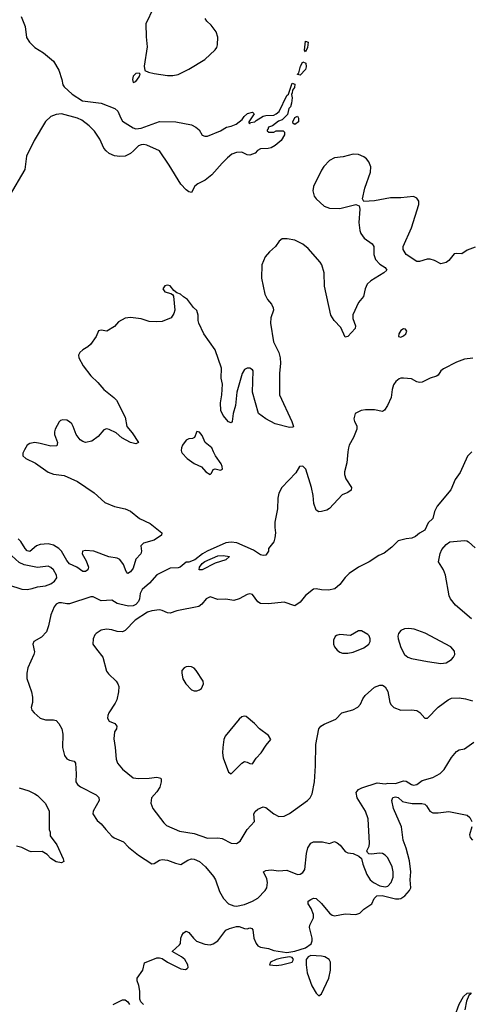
# Model space of a CAD drawing. Header units: inches. Extents: x 1384664 to 1536621, y 460766 to 646467.
# Tile 365 of 488: x 1434755 to 1438160, y 585832 to 593260. Entities that reach past the tile are written whole.
import ezdxf

# ---------------------------------------------------------------- set-up
doc = ezdxf.new("R2010")
doc.units = ezdxf.units.IN
doc.header["$MEASUREMENT"] = 0
doc.layers.add('B4538', color=7, linetype='Continuous')
doc.layers.add('B4539', color=7, linetype='Continuous')

msp = doc.modelspace()

# ---------------------------------------------------------------- linework, layer by layer
at = {"layer": 'B4538', "color": 5}
for points, elevation in [([(1434783, 590000), (1434778, 589990), (1434779.1, 589970), (1434801, 589950), (1434873.5, 589913.5), (1434970, 589846.7), (1435010, 589832), (1435090, 589820.3), (1435190, 589777), (1435315.5, 589690), (1435396.7, 589616.7), (1435468.5, 589588.5), (1435550, 589569), (1435590, 589551.4), (1435657.6, 589497.6), (1435739.7, 589459.7), (1435827.6, 589390), (1435824.9, 589370), (1435770, 589334.1), (1435687.7, 589310), (1435668.9, 589291.1), (1435672.2, 589250), (1435667.7, 589230), (1435630.1, 589189.9), (1435610, 589123.1), (1435590, 589095.8), (1435570, 589082.4), (1435557, 589097), (1435538, 589150), (1435510, 589188), (1435490, 589197.4), (1435428.1, 589208.1), (1435314, 589250), (1435250, 589256.2), (1435227.7, 589250), (1435226.4, 589230), (1435257, 589177), (1435272.9, 589130), (1435268, 589110), (1435250, 589098), (1435230, 589097.4), (1435185.7, 589130), (1435130, 589156.2), (1435110, 589180.3), (1435069.9, 589250), (1435050, 589270.5), (1435010, 589295.4), (1434970, 589305.4), (1434910, 589300.9), (1434881.6, 589290), (1434830, 589247.9), (1434810, 589253), (1434795.4, 589270), (1434764.3, 589324.3), (1434743.2, 589343.2)], 720), ([(1437230.4, 590000), (1437222.8, 589917.2), (1437203.1, 589850), (1437203.6, 589830), (1437215.1, 589795.1), (1437258, 589730), (1437254, 589710), (1437230, 589692), (1437185.5, 589674.5), (1437090, 589571.8), (1437070, 589560.5), (1437030, 589549.6), (1437010, 589547.6), (1436990, 589559.3), (1436973.3, 589610), (1436968.2, 589670), (1436954.3, 589730), (1436911.6, 589870), (1436890, 589891.8), (1436866, 589890), (1436837.5, 589842.5), (1436730.8, 589730), (1436710, 589688.7), (1436701.3, 589650), (1436699.5, 589570), (1436678.7, 589470), (1436677.6, 589430), (1436682.6, 589390), (1436679.5, 589350), (1436670, 589321.2), (1436631, 589270), (1436630.8, 589250), (1436610, 589221.2), (1436590, 589217), (1436570, 589222.4), (1436517.3, 589257.3), (1436392.9, 589312.9), (1436350, 589317.7), (1436310, 589313), (1436169.5, 589250.5), (1436132.4, 589230), (1436075, 589185), (1436030, 589168.5), (1436010, 589167.3), (1435966, 589130), (1435950, 589125.4), (1435890, 589123.1), (1435788.1, 589071.9), (1435733.4, 589010), (1435679.5, 588960.5), (1435664.4, 588930), (1435658.9, 588890), (1435650.7, 588870), (1435631.3, 588848.7), (1435610, 588837.7), (1435576.4, 588836.4), (1435510, 588850.7), (1435490, 588856.8), (1435450, 588879.8), (1435370, 588875.1), (1435310, 588905.1), (1435290, 588906.9), (1435130, 588853.1), (1435110, 588852.8), (1435070, 588861.8), (1435050, 588860.9), (1435029.3, 588850.7), (1435014.6, 588830), (1434988.9, 588770), (1434972.9, 588687.1), (1434957.4, 588642.6), (1434919.5, 588600.5), (1434861, 588570), (1434854.8, 588550), (1434865.5, 588490), (1434862.4, 588470), (1434816.9, 588370), (1434808, 588330), (1434809.3, 588289.3), (1434844.2, 588190), (1434852.2, 588150), (1434850.5, 588110), (1434840.7, 588070), (1434847.3, 588050), (1434864, 588030), (1434910, 587990.6), (1434950, 587977), (1435010, 587978.4), (1435030, 587972.4), (1435050.4, 587950), (1435072, 587910), (1435079.5, 587870), (1435077, 587770), (1435092, 587710), (1435110, 587684.4), (1435130, 587673.7), (1435164.9, 587664.9), (1435174.9, 587650), (1435180.9, 587570), (1435178.9, 587510), (1435190.4, 587490), (1435212.8, 587472.8), (1435331.3, 587411.3), (1435352.7, 587392.7), (1435353.4, 587370), (1435308.4, 587290), (1435306, 587270), (1435339, 587219), (1435370, 587193.4), (1435403.1, 587150), (1435450, 587100.3), (1435467.5, 587087.5), (1435536.7, 587056.7), (1435576.2, 587016.2), (1435650, 586956.4), (1435750, 586892.7), (1435770, 586894.9), (1435810, 586919.5), (1435830, 586923.1), (1435870, 586918.7), (1435930, 586896.4), (1435970, 586887.7), (1436021.6, 586918.4), (1436050, 586928.9), (1436070, 586927.7), (1436110, 586910.2), (1436155.6, 586870), (1436216.2, 586796.2), (1436230.2, 586770), (1436262, 586682), (1436292.2, 586630), (1436330.5, 586590), (1436370, 586574.3), (1436390, 586571.8), (1436450, 586583.6), (1436510, 586609), (1436550, 586633.1), (1436606, 586690), (1436618.3, 586710), (1436624.4, 586750), (1436617.6, 586777.6), (1436592.3, 586830), (1436610, 586842.4), (1436650, 586846.5), (1436710, 586838), (1436770, 586842.6), (1436850, 586812.2), (1436870, 586812.7), (1436890, 586825.5), (1436904.2, 586850), (1436916.4, 586970), (1436927.1, 587012.9), (1436950, 587048), (1436970, 587058), (1437037, 587057), (1437090, 587044), (1437130, 587059.1), (1437150, 587050.6), (1437171.7, 587031.7), (1437210, 586985.5), (1437230, 586975.5), (1437270, 586970.4), (1437311.3, 586950), (1437333, 586933), (1437342.6, 586890), (1437371.5, 586810), (1437398.4, 586770), (1437423.5, 586750), (1437470, 586726.3), (1437510, 586717.2), (1437530, 586722.3), (1437555, 586750), (1437571.1, 586790), (1437571.1, 586830), (1437562.6, 586870), (1437530, 586936), (1437510, 586957.7), (1437490, 586969.7), (1437470, 586972.8), (1437405.6, 586965.6), (1437387.3, 586967.3), (1437377.2, 586977.2), (1437373.2, 586990), (1437390, 587024.7), (1437392.7, 587047.3), (1437383.1, 587230), (1437363.5, 587290), (1437300.3, 587390), (1437291.1, 587428.9), (1437299, 587441), (1437308.6, 587451.4), (1437335.8, 587464.2), (1437450, 587502.1), (1437510, 587494.3), (1437530, 587499.8), (1437590, 587498.5), (1437650, 587517.6), (1437670, 587516.1), (1437710, 587489.4), (1437724.8, 587484.8), (1437749.6, 587490), (1437790, 587520.9), (1437870, 587543.9), (1437926, 587574), (1437956.8, 587603.2), (1438010, 587693), (1438050, 587739.1), (1438070, 587750.4), (1438110, 587759.3), (1438179.5, 587810)], 740), ([(1438163.4, 590000), (1438132.8, 589967.2), (1438075.9, 589844.1), (1438038.8, 589790), (1438005.8, 589714.2), (1437902.8, 589590), (1437882.8, 589550), (1437870, 589498), (1437834.8, 589465.2), (1437810, 589409), (1437770, 589385.2), (1437739.5, 589360.5), (1437712.3, 589347.7), (1437670, 589343.7), (1437610, 589329.3), (1437559.9, 589280.1), (1437503.4, 589236.6), (1437463, 589217), (1437390.5, 589169.5), (1437310, 589129.3), (1437238.8, 589081.2), (1437208.4, 589051.6), (1437170, 588999), (1437132.4, 588967.6), (1437084.1, 588955.9), (1437030, 588958.4), (1436990, 588966.6), (1436970, 588962.7), (1436910, 588916), (1436870, 588867), (1436830, 588838), (1436750, 588866.6), (1436630, 588853.6), (1436570, 588856.9), (1436550, 588869.5), (1436510, 588922.4), (1436490, 588929.6), (1436470, 588923), (1436410.2, 588889.8), (1436370, 588879.2), (1436310, 588888.7), (1436250, 588887.1), (1436190, 588905.6), (1436160.5, 588890), (1436129.1, 588850.9), (1436106.4, 588833.6), (1435939.6, 588800.4), (1435890, 588784), (1435870, 588785.7), (1435830, 588804), (1435810, 588807.1), (1435750, 588799.4), (1435718.4, 588790), (1435626.3, 588730), (1435550, 588652.8), (1435530, 588642.6), (1435490, 588643.5), (1435450, 588656), (1435410, 588662.3), (1435370, 588654), (1435330.5, 588630), (1435321.8, 588618.2), (1435308.4, 588588.4), (1435306.4, 588550), (1435332.7, 588510), (1435382, 588450), (1435410, 588344.4), (1435424.2, 588324.2), (1435482, 588270), (1435495.8, 588250), (1435502.4, 588230), (1435500.2, 588190), (1435486.5, 588130), (1435475.4, 588104.6), (1435428, 588030), (1435419.1, 588010), (1435417.3, 587990), (1435428.3, 587968.3), (1435471, 587950), (1435486.8, 587930), (1435484, 587910), (1435470, 587888), (1435464.7, 587835.3), (1435475.3, 587770), (1435481.7, 587681.7), (1435493, 587650), (1435530, 587604.9), (1435610, 587541.3), (1435650, 587535.3), (1435730, 587537.6), (1435790, 587545.5), (1435818, 587538), (1435822.8, 587530), (1435821.6, 587510), (1435810.3, 587470), (1435790, 587434.5), (1435748, 587390), (1435743, 587350), (1435759.1, 587310), (1435841.1, 587201.1), (1435861.8, 587181.8), (1435958.9, 587138.9), (1436070, 587120.8), (1436170, 587086), (1436250, 587088.5), (1436282.3, 587082.3), (1436350, 587047.6), (1436390, 587044.9), (1436416.8, 587063.2), (1436471.1, 587150), (1436525.1, 587210), (1436520.9, 587270), (1436530, 587286), (1436550, 587302.8), (1436590, 587322.8), (1436610, 587317.3), (1436670.7, 587270), (1436709, 587249), (1436750, 587250.4), (1436790, 587270.4), (1436926, 587370), (1436945.1, 587390), (1436959.1, 587420.9), (1436977.7, 587510), (1436985.6, 587630), (1436987.7, 587792.3), (1437011.3, 587910), (1437026, 587930), (1437050, 587944.9), (1437137.9, 587982.1), (1437185.2, 588030), (1437266.1, 588053.9), (1437305.8, 588074.2), (1437324.9, 588095.1), (1437343.1, 588136.9), (1437359.2, 588160.8), (1437430, 588224.9), (1437470, 588240.7), (1437490, 588240.7), (1437510, 588228), (1437531.2, 588191.2), (1437544.9, 588110), (1437556.4, 588090), (1437577.3, 588070), (1437630, 588052), (1437710, 588054.4), (1437750, 588048), (1437772.1, 588032.1), (1437810, 587990.8), (1437830, 587990.8), (1437910, 588073), (1437987, 588130), (1438010, 588141.7), (1438070, 588143.6), (1438116.7, 588136.7), (1438170, 588121.3)], 760), ([(1435975.8, 590000), (1435979.5, 589990), (1436018.4, 589950), (1436070, 589912), (1436126.9, 589886.9), (1436158, 589850), (1436190, 589828.4), (1436200.2, 589839.8), (1436212.5, 589867.5), (1436230, 589870.6), (1436270, 589860.5), (1436285.2, 589870), (1436282, 589890), (1436274, 589910), (1436231, 589971), (1436217.5, 590000)], 740), ([(1438160.8, 588740.8), (1438042.3, 588842.3), (1438003.5, 588890), (1437993.9, 588913.9), (1437965.3, 589070), (1437950.5, 589110.5), (1437913, 589170), (1437926.2, 589233.8), (1437937.7, 589262.3), (1437970, 589302), (1437999.1, 589320.9), (1438110, 589330.7), (1438127.7, 589327.7), (1438139.9, 589319.9), (1438190, 589274.8)], 760), ([(1434750, 587464.9), (1434822.5, 587442.5), (1434870, 587420.4), (1434890, 587408.2), (1434950, 587347.7), (1434977.1, 587290), (1434976, 587150), (1434984.7, 587130), (1434983.6, 587103.6), (1435033.8, 587033.8), (1435083, 586930), (1435086.8, 586910), (1435070, 586898), (1435030, 586905.6), (1434990, 586932), (1434961.1, 586961.1), (1434925.4, 586985.4), (1434842.3, 586982.3), (1434825.9, 586985.9), (1434770, 587015.1), (1434730, 587024.2)], 720), ([(1435689.3, 585829.3), (1435669.3, 585849.3), (1435661.2, 585870), (1435660.9, 585930), (1435653.8, 585973.8), (1435641.2, 586010), (1435640.9, 586030), (1435682.9, 586090), (1435695.3, 586144.7), (1435790, 586182), (1435810, 586183), (1435830, 586176.3), (1435868.7, 586148.7), (1435970, 586099.1), (1436005.2, 586094.8), (1436017.5, 586102.5), (1436024, 586110), (1436022.7, 586130), (1435999.5, 586170), (1435975.1, 586190), (1435905.2, 586230), (1435960.1, 586279.9), (1435966.6, 586290), (1435969.8, 586330.2), (1435977, 586350), (1435990, 586370.8), (1436010, 586382.8), (1436030, 586374), (1436066, 586330), (1436089.3, 586309.3), (1436150, 586285.7), (1436190, 586280.3), (1436213.2, 586286.8), (1436249.4, 586310), (1436309.6, 586390), (1436336.3, 586403.7), (1436390, 586419.7), (1436410, 586418.6), (1436450, 586403.1), (1436470, 586401.3), (1436490, 586407.7), (1436504.5, 586404.5), (1436513.3, 586393.3), (1436521.1, 586330), (1436537.6, 586290), (1436550, 586273), (1436570, 586263.1), (1436630, 586252.4), (1436670, 586236.5), (1436770, 586223), (1436830, 586232), (1436910, 586258.2), (1436951.6, 586288.4), (1436961, 586310), (1436960.2, 586330), (1436940.3, 586410), (1436942.3, 586430), (1436970, 586484.9), (1436970.6, 586510), (1436953.8, 586553.8), (1436931.2, 586590), (1436929.6, 586610), (1436950, 586622.6), (1436970, 586631.3), (1436990.2, 586630.2), (1437030, 586592.7), (1437090, 586518.9), (1437110, 586505.2), (1437130, 586500.2), (1437210, 586514.6), (1437290, 586510.4), (1437319.7, 586520.3), (1437349.7, 586550.3), (1437411.1, 586588.9), (1437427.3, 586630), (1437448.7, 586651.3), (1437487.9, 586652.1), (1437590, 586627.2), (1437613.5, 586626.5), (1437630, 586630.2), (1437658, 586650), (1437693.3, 586690), (1437703.5, 586710), (1437699.3, 586770), (1437705, 586830), (1437694.8, 586914.8), (1437668.7, 587008.7), (1437646.2, 587070), (1437634, 587170), (1437574, 587310), (1437561.6, 587370), (1437568.8, 587391.2), (1437590, 587397), (1437610, 587392.4), (1437642.6, 587362.6), (1437673.1, 587353.1), (1437714.3, 587345.7), (1437787.7, 587347.7), (1437810, 587342), (1437823.1, 587330), (1437848.2, 587288.2), (1437870, 587276.5), (1437910, 587276), (1437990, 587286.7), (1438130, 587258), (1438150, 587240.7), (1438164.4, 587210)], 720), ([(1438163.8, 587170), (1438147.3, 587110), (1438151.3, 587090), (1438170, 587071.3)], 720), ([(1438037.2, 585742.8), (1438068, 585832), (1438102.6, 585890), (1438130, 585914.6), (1438157.3, 585917.3), (1438157.3, 585910), (1438141.8, 585898.2), (1438123.4, 585856.6), (1438112.7, 585790)], 680), ([(1435459, 585830), (1435530, 585864.7), (1435550, 585864.7), (1435570.6, 585850.6), (1435582.8, 585830)], 720)]:
    msp.add_lwpolyline(points, dxfattribs=dict(at, elevation=elevation))
for points, elevation in [([(1434670, 589225.2), (1434637.7, 589222.3), (1434612.2, 589207.8), (1434590, 589169.4), (1434581.6, 589110), (1434594.4, 589070), (1434630, 589017.4), (1434670, 588995.5), (1434770, 588964.4), (1434810, 588960.2), (1434850, 588968.9), (1434890, 588981.7), (1434950, 588987.9), (1434990, 589005.2), (1435016.5, 589023.5), (1435034.5, 589050), (1435031.7, 589070), (1435009.8, 589110), (1434990, 589127.6), (1434970, 589136.8), (1434890, 589128.3), (1434788.3, 589148.3), (1434750, 589166.2), (1434694.9, 589214.9)], 740), ([(1436130, 589109), (1436109.3, 589109.3), (1436109.6, 589130), (1436130, 589158), (1436150, 589173.7), (1436250, 589214.3), (1436290, 589218), (1436338, 589210), (1436310, 589185.2), (1436230, 589161.2)], 740), ([(1437690, 588667.8), (1437656.1, 588663.9), (1437628.8, 588651.2), (1437610.7, 588630), (1437606.4, 588610), (1437608.5, 588590), (1437630, 588522.8), (1437657.6, 588470), (1437683, 588450), (1437710, 588440.2), (1437830, 588418), (1437930, 588404.2), (1437970, 588408.7), (1438010, 588432.7), (1438027.3, 588450), (1438036.3, 588470), (1438034.8, 588494.8), (1438005.2, 588530), (1437811.8, 588631.8), (1437730, 588661.1)], 780), ([(1437310.9, 588649.1), (1437250, 588614), (1437170, 588622.7), (1437144.9, 588615.1), (1437133.4, 588606.6), (1437122, 588578), (1437122, 588550), (1437128.5, 588528.5), (1437150, 588502.8), (1437168.2, 588488.2), (1437190, 588482), (1437230, 588481.6), (1437270, 588488.5), (1437350, 588520.4), (1437387, 588550), (1437396.9, 588570), (1437398.7, 588590), (1437391, 588611), (1437380.8, 588620.8), (1437331.3, 588648.7)], 780), ([(1436030, 588381.6), (1436010, 588378.4), (1435994.8, 588370), (1435977.3, 588350), (1435977.3, 588330), (1435986.2, 588286.2), (1436007.3, 588250), (1436050, 588204), (1436070, 588196.3), (1436090, 588196.3), (1436110, 588204), (1436125.6, 588214.4), (1436141.2, 588250), (1436137.2, 588270), (1436086.6, 588350), (1436070, 588366.6), (1436050, 588377.6)], 780), ([(1436450, 588006), (1436430, 588001.2), (1436410, 587983.7), (1436305.4, 587854.6), (1436293.6, 587830), (1436285.5, 587770), (1436284.7, 587730), (1436290.2, 587690.2), (1436330, 587582), (1436350, 587571.3), (1436430, 587650.8), (1436450, 587662.8), (1436470, 587658.8), (1436490, 587647.3), (1436510, 587644.9), (1436538.7, 587690), (1436576.2, 587730), (1436612.6, 587787.4), (1436649.2, 587830), (1436630, 587859), (1436562, 587910), (1436525.2, 587950), (1436463.2, 588003.2)], 780), ([(1436790, 586189.6), (1436730, 586179.7), (1436690, 586169.6), (1436644.9, 586150), (1436638.8, 586130), (1436690, 586125), (1436730, 586129.4), (1436809.2, 586150), (1436820.7, 586170), (1436810, 586186)], 720), ([(1436950, 586198.9), (1436929.3, 586190.7), (1436915, 586170), (1436915, 586130), (1436922.8, 586070), (1436956.8, 585970), (1436990, 585914.6), (1437010, 585896), (1437030, 585910.6), (1437085.4, 586030), (1437097.7, 586090), (1437097.4, 586150), (1437089.7, 586170), (1437057, 586190), (1437030, 586195.7)], 720)]:
    msp.add_lwpolyline(points, close=True, dxfattribs=dict(at, elevation=elevation))
at = {"layer": 'B4539', "color": 5}
for points, elevation in [([(1435763, 593350), (1435707, 593230), (1435708.4, 593130), (1435716.7, 593056.7), (1435693, 592910), (1435698, 592878), (1435725.3, 592865.3), (1435770, 592854), (1435870, 592838.9), (1435910, 592838.3), (1435950, 592847.2), (1436030, 592886.3), (1436150, 592960.9), (1436227.9, 593032.1), (1436240.5, 593050), (1436247.1, 593070), (1436249.7, 593129.7), (1436236.9, 593170), (1436198.4, 593218.4), (1436165.2, 593250), (1436152.7, 593270)], 720), ([(1434765.3, 593285.3), (1434796.9, 593210), (1434805.2, 593125.2), (1434828.2, 593090), (1434870, 593050.2), (1434934, 593010), (1435010, 592946.7), (1435050, 592878.4), (1435072.7, 592810), (1435079.7, 592770), (1435090, 592753.4), (1435150, 592699.1), (1435228.2, 592648.2), (1435370, 592629.4), (1435473.4, 592590), (1435494.3, 592570), (1435516.5, 592516.5), (1435530, 592496), (1435610, 592444.2), (1435630, 592438.2), (1435670, 592440.9), (1435810, 592492.7), (1435932, 592490), (1436050, 592468.4), (1436084, 592450), (1436107.3, 592430), (1436131.3, 592390), (1436150, 592382), (1436170, 592382), (1436270, 592420.7), (1436315.3, 592450), (1436350, 592457.1), (1436387.5, 592472.5), (1436433.6, 592506.4), (1436446.6, 592530), (1436473.7, 592553.7), (1436510, 592562), (1436522, 592550), (1436482, 592490), (1436482, 592482), (1436490, 592474), (1436496.4, 592483.6), (1436528, 592490), (1436539, 592501), (1436590, 592531.3), (1436610, 592538), (1436670, 592539.3), (1436689.2, 592550), (1436711.9, 592568.1), (1436770, 592687.7), (1436780.9, 592699.1), (1436810, 592781), (1436830, 592774), (1436826, 592750), (1436812.4, 592727.6), (1436810, 592708), (1436803.5, 592696.5), (1436810.2, 592670), (1436805.7, 592630), (1436796, 592604), (1436785.3, 592590), (1436774.6, 592545.4), (1436735.3, 592504.7), (1436706, 592494), (1436660.5, 592459.5), (1436631.3, 592450), (1436627.1, 592432.9), (1436622, 592430), (1436622, 592422), (1436632.7, 592412.7), (1436670, 592412), (1436690, 592422), (1436742, 592422), (1436751.6, 592411.6), (1436751.3, 592391.3), (1436726.8, 592350), (1436680.7, 592310), (1436650, 592294.5), (1436628, 592288), (1436570, 592285.2), (1436547.7, 592272.3), (1436530, 592254), (1436490, 592237.2), (1436470, 592241.2), (1436430, 592260.5), (1436390, 592258.9), (1436354.2, 592245.8), (1436320.7, 592219.3), (1436281.1, 592178.9), (1436204.4, 592090), (1436154.4, 592050), (1436098.5, 592021.5), (1436076.2, 592003.8), (1436050, 591956), (1436030, 591960.9), (1436010, 591976.2), (1435970, 592019.5), (1435883.1, 592163.1), (1435808.2, 592270), (1435712.5, 592312.5), (1435690, 592318.1), (1435670, 592317.4), (1435650, 592309.8), (1435614.2, 592270), (1435590, 592250.8), (1435550.3, 592230), (1435510, 592227.6), (1435470, 592232.5), (1435430, 592249.9), (1435405.9, 592270), (1435389.3, 592290), (1435358.8, 592358.8), (1435319.7, 592419.7), (1435279, 592459), (1435223, 592503), (1435190, 592516.9), (1435070, 592549.1), (1435030, 592546.3), (1434990, 592530.9), (1434950, 592491.1), (1434862.7, 592350), (1434807.1, 592230), (1434794, 592130), (1434674.2, 591930)], 680), ([(1438190, 591543.7), (1438130, 591522.7), (1438090, 591493.2), (1438050, 591496), (1438030, 591492.7), (1437990, 591444), (1437970, 591429.3), (1437930, 591419.3), (1437883.3, 591443.3), (1437850, 591453), (1437827.4, 591452.6), (1437770, 591436), (1437750, 591437.2), (1437669.6, 591489.6), (1437645.4, 591525.4), (1437646.6, 591550), (1437709, 591691), (1437765.4, 591865.4), (1437764.2, 591890), (1437750, 591914.3), (1437725.6, 591925.6), (1437630, 591916.4), (1437550, 591917.4), (1437430, 591894), (1437349, 591889), (1437339, 591910), (1437358.7, 591990), (1437399.8, 592110), (1437402.8, 592150), (1437388.3, 592188.3), (1437370, 592209.7), (1437350, 592225.1), (1437310, 592243), (1437270, 592246.3), (1437193.9, 592226.1), (1437130, 592217.3), (1437090, 592196.9), (1437047.3, 592152.7), (1437030, 592125.6), (1436970, 592000.7), (1436964.7, 591970), (1436974.8, 591930), (1436990, 591909.2), (1437050, 591854), (1437090, 591838.3), (1437170, 591835.8), (1437290, 591864.9), (1437314.8, 591854.8), (1437320.5, 591830), (1437312.6, 591730), (1437320.2, 591670), (1437328.2, 591648.2), (1437353.3, 591613.3), (1437414, 591570), (1437425.7, 591550), (1437424.9, 591490), (1437438, 591450), (1437470, 591415.6), (1437510.7, 591390), (1437522.8, 591370), (1437501, 591350), (1437403, 591290), (1437375.2, 591264.8), (1437359.5, 591230), (1437348.6, 591171.4), (1437310, 591126), (1437266.5, 591033.5), (1437266.8, 591006.8), (1437287, 590950), (1437284.4, 590930), (1437230, 590869.5), (1437210, 590866), (1437177.7, 590937.7), (1437125.8, 590990), (1437101.8, 591030), (1437054.2, 591250), (1437050.8, 591350), (1437032.1, 591410), (1437019.7, 591430), (1436930, 591534.5), (1436890, 591567.6), (1436830, 591597.6), (1436772, 591608), (1436734.2, 591605.8), (1436710.3, 591589.7), (1436683.8, 591550), (1436639.5, 591510), (1436605.7, 591470), (1436582, 591410), (1436578.9, 591310), (1436603.6, 591190), (1436624.2, 591150), (1436653.3, 591113.3), (1436666, 591086), (1436668.4, 591070), (1436648.2, 591010), (1436645.6, 590970), (1436667.6, 590830), (1436707.7, 590750), (1436719.8, 590710), (1436721.4, 590670), (1436712.8, 590590), (1436713.8, 590430), (1436806.4, 590230), (1436818.8, 590190), (1436814.9, 590185.1), (1436790, 590184.2), (1436681.2, 590210), (1436609.8, 590249.8), (1436556, 590290), (1436510.8, 590450), (1436515.1, 590610), (1436510, 590619.3), (1436490, 590631.6), (1436470, 590631.5), (1436450, 590622), (1436433.1, 590590), (1436393, 590450), (1436382.7, 590350), (1436364.4, 590290), (1436357.3, 590230), (1436350, 590219), (1436330, 590226), (1436290, 590275.1), (1436271.8, 590311.8), (1436268.8, 590370), (1436279.3, 590430), (1436283.5, 590510), (1436274.8, 590554.8), (1436277.8, 590630), (1436230, 590769.8), (1436143.1, 590890), (1436106.6, 590970), (1436101.1, 590990), (1436100.5, 591030), (1436090, 591065.2), (1436065.2, 591090), (1436019, 591150), (1435989.4, 591169.4), (1435968, 591190), (1435940.2, 591200.2), (1435916.6, 591216.6), (1435890, 591252), (1435870, 591257), (1435850, 591251.6), (1435833.4, 591230), (1435850, 591206.4), (1435894, 591194), (1435907.1, 591187.1), (1435915.3, 591175.3), (1435924, 591070), (1435917.5, 591042.5), (1435896, 591010), (1435830, 590982.7), (1435790, 590979.6), (1435730, 590983), (1435670, 591002.4), (1435590, 591013.3), (1435550.3, 591009.7), (1435499.9, 590980.1), (1435470, 590945.2), (1435411.3, 590910), (1435370, 590919), (1435350, 590914), (1435330.8, 590870), (1435288, 590810), (1435268.9, 590791.1), (1435230.6, 590770), (1435208, 590750), (1435197.6, 590730), (1435200.2, 590710), (1435232.2, 590650), (1435290, 590572.2), (1435343.3, 590523.3), (1435389.4, 590469.4), (1435465.5, 590410), (1435483.8, 590390), (1435550, 590261), (1435562.8, 590190), (1435602.6, 590142.6), (1435650.5, 590069.5), (1435630, 590059.5), (1435590, 590069.7), (1435526.1, 590106.1), (1435483.1, 590143.1), (1435430, 590168), (1435410, 590172.8), (1435390, 590166), (1435345.5, 590114.5), (1435298.5, 590081.5), (1435250, 590071.2), (1435230, 590076.9), (1435210, 590091.2), (1435179.8, 590130), (1435158.5, 590190), (1435146.9, 590210), (1435130, 590226.9), (1435110, 590237.8), (1435078.9, 590241.1), (1435063.7, 590236.3), (1435053.3, 590226.7), (1435022.8, 590170), (1435017.3, 590150), (1435017.3, 590130), (1435038.8, 590070), (1435035.3, 590044.7), (1434990, 590042), (1434910, 590063.7), (1434870, 590069.4), (1434830, 590062), (1434810.4, 590049.6), (1434790, 590014), (1434783, 590000)], 720), ([(1438172.4, 590707.6), (1438110, 590699.6), (1438050, 590676.9), (1437950, 590626), (1437930.8, 590610), (1437910, 590579), (1437898, 590570), (1437850, 590556), (1437790, 590524.5), (1437770, 590522), (1437750, 590527), (1437710, 590552), (1437650, 590557), (1437630, 590556.2), (1437616, 590550), (1437590.6, 590530), (1437574, 590506), (1437563.7, 590470), (1437554.9, 590410), (1437529.3, 590350.7), (1437506.7, 590313.3), (1437490, 590303.5), (1437430, 590317.6), (1437363.6, 590316.4), (1437328.7, 590311.3), (1437284, 590290), (1437274, 590250), (1437278.8, 590230), (1437296.4, 590196.4), (1437296.4, 590170), (1437272, 590108), (1437239.5, 590050), (1437233.1, 590030), (1437230.4, 590000)], 740), ([(1436217.5, 590000), (1436203.6, 590030), (1436154, 590070), (1436130, 590124), (1436110, 590149.2), (1436090, 590154), (1436072.4, 590107.6), (1436058.7, 590101.3), (1436030, 590098), (1436010, 590087.3), (1435982.6, 590050), (1435973.7, 590030), (1435972.2, 590010), (1435975.8, 590000)], 740)]:
    msp.add_lwpolyline(points, dxfattribs=dict(at, elevation=elevation))
for points, elevation in [([(1436910, 593019), (1436902.7, 593030), (1436910, 593098.8), (1436930.3, 593090), (1436926, 593050)], 680), ([(1436870, 592840.9), (1436850, 592846), (1436849.6, 592850), (1436860.2, 592859.8), (1436873, 592910), (1436890, 592943), (1436912.3, 592932.3), (1436916.1, 592903.9), (1436910, 592884.5)], 680), ([(1435656.5, 592856.5), (1435630, 592855.1), (1435610, 592833.2), (1435604.4, 592810), (1435610, 592787.7), (1435630, 592794.8), (1435655.1, 592830), (1435662, 592850)], 720), ([(1436830, 592469.3), (1436818, 592478), (1436815.3, 592490), (1436830, 592522), (1436850, 592531.3), (1436856.9, 592516.9), (1436857.3, 592490)], 680), ([(1437650, 590929.2), (1437630, 590914.5), (1437613.4, 590890), (1437611.3, 590870), (1437630, 590865.3), (1437650, 590874), (1437666, 590890), (1437674, 590910), (1437665.2, 590925.2)], 740)]:
    msp.add_lwpolyline(points, close=True, dxfattribs=dict(at, elevation=elevation))

doc.saveas('drawing.dxf')
